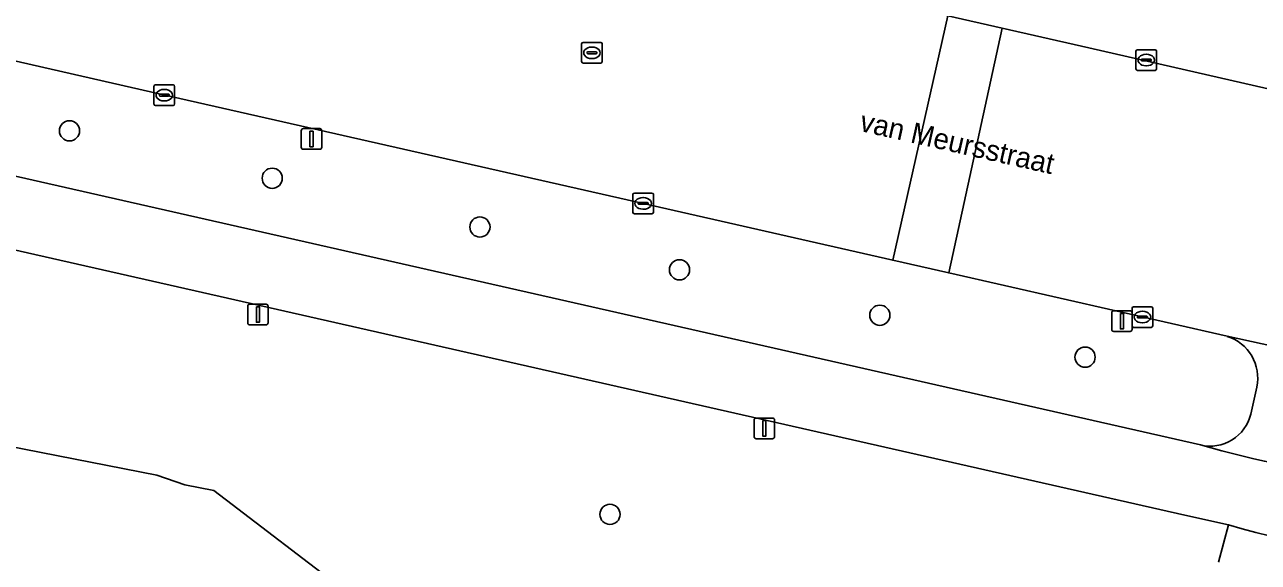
# Model space of a CAD drawing. Extents: x 160349 to 161355, y 381727 to 382854.
# Drawn here: x 161162.8 to 161222.6, y 382187.1 to 382213.1 of the extents above; entities that cross this region are included whole.
import ezdxf

# ---------------------------------------------------------------- set-up
doc = ezdxf.new("R2010")
doc.units = 0
for name, color, linetype in [('IMGEO_Berm_groen', 7, 'Continuous'), ('IMGEO_Boom', 7, 'Continuous'), ('IMGEO_Fietspad_gesloten', 7, 'Continuous'), ('IMGEO_Groenvoorziening', 7, 'Continuous'), ('IMGEO_Kolk', 7, 'Continuous'), ('IMGEO_Lichtmast', 7, 'Continuous'), ('IMGEO_Openbare_ruimte_label', 7, 'Continuous'), ('IMGEO_Rijbaan_lokaal_open', 7, 'Continuous'), ('IMGEO_Rioolput', 7, 'Continuous'), ('IMGEO_Voetpad_open', 7, 'Continuous')]:
    doc.layers.add(name, color=color, linetype=linetype)

msp = doc.modelspace()

# ---------------------------------------------------------------- linework, layer by layer
at = {"layer": 'IMGEO_Berm_groen'}
for points in [[(161169.479, 382209.739), (161150.91, 382213.983), (161148.23, 382214.595), (161143.531, 382215.669), (161131.55, 382218.344)], [(161135.281, 382211.933), (161219.824, 382192.775)], [(161221.114, 382198.034), (161207.618, 382201.103), (161204.902, 382201.72), (161192.885, 382204.452), (161169.479, 382209.739)], [(161222.254, 382194.27), (161222.544, 382195.575)]]:
    msp.add_lwpolyline(points, dxfattribs=at)
for centre, radius, start, end in [((161220.486, 382196.023), 2.106, 347.70653, 72.65266), ((161220.299, 382194.726), 2.008, 256.3272, 346.87465)]:
    msp.add_arc(centre, radius, start, end, dxfattribs=at)
at = {"layer": 'IMGEO_Boom'}
for centre in [(161164.993, 382207.989), (161174.82, 382205.69), (161184.889, 382203.329), (161194.563, 382201.257), (161204.275, 382199.054), (161214.225, 382197.027), (161191.194, 382189.411)]:
    msp.add_circle(centre, 0.489, dxfattribs=at)
at = {"layer": 'IMGEO_Fietspad_gesloten'}
for points in [[(161219.824, 382192.775), (161135.281, 382211.933)], [(161126.585, 382210.305), (161219.055, 382189.376), (161221.173, 382188.897)]]:
    msp.add_lwpolyline(points, dxfattribs=at)
for centre, radius, start, end in [((161236.077, 382240.785), 53.986, 253.97419, 300.21012), ((161236.993, 382253.563), 63.166, 254.2284, 269.67651)]:
    msp.add_arc(centre, radius, start, end, dxfattribs=at)
at = {"layer": 'IMGEO_Groenvoorziening'}
for points in [[(161220.695, 382187.089), (161221.173, 382188.897), (161219.055, 382189.376), (161126.585, 382210.305)], [(161149.893, 382184.331), (161164.324, 382170.449), (161168.8, 382170.952), (161174.568, 382167.108), (161175.237, 382167.8), (161172.251, 382176.282), (161179.602, 382178.955), (161183.085, 382181.062), (161182.505, 382181.821), (161178.635, 382185.501), (161171.984, 382190.563), (161170.577, 382190.842), (161169.222, 382191.309), (161156.35, 382193.831)], [(161156.35, 382193.831), (161169.222, 382191.309), (161170.577, 382190.842), (161171.984, 382190.563), (161178.635, 382185.501), (161182.505, 382181.821), (161183.085, 382181.062), (161183.673, 382180.114), (161184.158, 382179.109), (161184.535, 382178.059), (161184.801, 382176.975), (161184.952, 382175.87), (161184.98, 382174.441), (161185.845, 382174.801)]]:
    msp.add_lwpolyline(points, dxfattribs=at)
at = {"layer": 'IMGEO_Kolk'}
for p, q in [((161216.691, 382210.989), (161216.691, 382211.841)), ((161216.766, 382211.915), (161217.618, 382211.915)), ((161217.692, 382211.841), (161217.692, 382210.989)), ((161216.95, 382211.409), (161216.95, 382211.421)), ((161217.388, 382211.372), (161216.99, 382211.372)), ((161216.993, 382211.458), (161217.391, 382211.458)), ((161217.179, 382211.695), (161217.204, 382211.695)), ((161217.434, 382211.421), (161217.434, 382211.409)), ((161217.618, 382210.915), (161216.766, 382210.915)), ((161217.202, 382211.135), (161217.177, 382211.135)), ((161169.087, 382209.287), (161169.087, 382210.139)), ((161169.162, 382210.213), (161170.014, 382210.213)), ((161169.575, 382209.993), (161169.6, 382209.993)), ((161170.088, 382210.139), (161170.088, 382209.287)), ((161169.346, 382209.707), (161169.346, 382209.719)), ((161169.784, 382209.67), (161169.386, 382209.67)), ((161169.389, 382209.756), (161169.787, 382209.756)), ((161169.598, 382209.433), (161169.573, 382209.433)), ((161169.83, 382209.719), (161169.83, 382209.707)), ((161170.014, 382209.213), (161169.162, 382209.213)), ((161192.301, 382204.044), (161192.301, 382204.896)), ((161192.376, 382204.97), (161193.228, 382204.97)), ((161192.789, 382204.75), (161192.814, 382204.75)), ((161193.302, 382204.896), (161193.302, 382204.044)), ((161192.56, 382204.464), (161192.56, 382204.476)), ((161192.998, 382204.427), (161192.6, 382204.427)), ((161192.603, 382204.513), (161193.001, 382204.513)), ((161192.812, 382204.19), (161192.787, 382204.19)), ((161193.044, 382204.476), (161193.044, 382204.464)), ((161193.228, 382203.97), (161192.376, 382203.97)), ((161216.503, 382198.541), (161216.503, 382199.393)), ((161216.578, 382199.467), (161217.43, 382199.467)), ((161216.991, 382199.247), (161217.016, 382199.247)), ((161217.504, 382199.393), (161217.504, 382198.541)), ((161216.762, 382198.961), (161216.762, 382198.973)), ((161217.2, 382198.924), (161216.802, 382198.924)), ((161216.805, 382199.01), (161217.203, 382199.01)), ((161217.014, 382198.687), (161216.989, 382198.687)), ((161217.246, 382198.973), (161217.246, 382198.961)), ((161217.43, 382198.467), (161216.578, 382198.467))]:
    msp.add_line(p, q, dxfattribs=at)
for points in [[(161216.691, 382210.989), (161216.691, 382211.841)], [(161216.766, 382211.915), (161217.618, 382211.915)], [(161217.692, 382211.841), (161217.692, 382210.989)], [(161217.618, 382210.915), (161216.766, 382210.915)], [(161169.087, 382209.287), (161169.087, 382210.139)], [(161169.162, 382210.213), (161170.014, 382210.213)], [(161170.088, 382210.139), (161170.088, 382209.287)], [(161170.014, 382209.213), (161169.162, 382209.213)], [(161192.301, 382204.044), (161192.301, 382204.896)], [(161192.376, 382204.97), (161193.228, 382204.97)], [(161193.302, 382204.896), (161193.302, 382204.044)], [(161193.228, 382203.97), (161192.376, 382203.97)], [(161216.503, 382198.541), (161216.503, 382199.393)], [(161216.578, 382199.467), (161217.43, 382199.467)], [(161217.504, 382199.393), (161217.504, 382198.541)], [(161217.43, 382198.467), (161216.578, 382198.467)]]:
    msp.add_lwpolyline(points, dxfattribs=at)
for centre, radius, start, end in [((161216.768, 382211.839), 0.0765, 91.55205, 178.44795), ((161216.768, 382211.839), 0.0765, 91.55205, 178.44795), ((161217.616, 382211.839), 0.0765, 1.55205, 88.44795), ((161217.616, 382211.839), 0.0765, 1.55205, 88.44795), ((161216.99, 382211.418), 0.0403, 85.87752, 175.75265), ((161216.987, 382211.408), 0.0366, 178.93798, 274.71019), ((161217.391, 382211.415), 0.043, 264.86636, 352.45326), ((161217.395, 382211.42), 0.0386, 1.73085, 96.63898), ((161216.768, 382210.991), 0.0765, 181.55205, 268.44795), ((161216.768, 382210.991), 0.0765, 181.55205, 268.44795), ((161217.616, 382210.991), 0.0765, 271.55205, 358.44795), ((161217.616, 382210.991), 0.0765, 271.55205, 358.44795), ((161169.164, 382210.137), 0.0765, 91.55205, 178.44795), ((161169.164, 382210.137), 0.0765, 91.55205, 178.44795), ((161170.012, 382210.137), 0.0765, 1.55205, 88.44795), ((161170.012, 382210.137), 0.0765, 1.55205, 88.44795), ((161169.386, 382209.716), 0.0403, 85.87752, 175.75265), ((161169.383, 382209.706), 0.0366, 178.93798, 274.71019), ((161169.787, 382209.713), 0.043, 264.86636, 352.45326), ((161169.791, 382209.718), 0.0386, 1.73085, 96.63898), ((161169.164, 382209.289), 0.0765, 181.55205, 268.44795), ((161169.164, 382209.289), 0.0765, 181.55205, 268.44795), ((161170.012, 382209.289), 0.0765, 271.55205, 358.44795), ((161170.012, 382209.289), 0.0765, 271.55205, 358.44795), ((161192.378, 382204.894), 0.0765, 91.55205, 178.44795), ((161192.378, 382204.894), 0.0765, 91.55205, 178.44795), ((161193.226, 382204.894), 0.0765, 1.55205, 88.44795), ((161193.226, 382204.894), 0.0765, 1.55205, 88.44795), ((161192.378, 382204.046), 0.0765, 181.55205, 268.44795), ((161192.378, 382204.046), 0.0765, 181.55205, 268.44795), ((161192.6, 382204.473), 0.0403, 85.87752, 175.75265), ((161192.597, 382204.463), 0.0366, 178.93798, 274.71019), ((161193.001, 382204.47), 0.043, 264.86636, 352.45326), ((161193.005, 382204.475), 0.0386, 1.73085, 96.63898), ((161193.226, 382204.046), 0.0765, 271.55205, 358.44795), ((161193.226, 382204.046), 0.0765, 271.55205, 358.44795), ((161216.58, 382199.391), 0.0765, 91.55205, 178.44795), ((161216.58, 382199.391), 0.0765, 91.55205, 178.44795), ((161217.428, 382199.391), 0.0765, 1.55205, 88.44795), ((161217.428, 382199.391), 0.0765, 1.55205, 88.44795), ((161216.802, 382198.97), 0.0403, 85.87752, 175.75265), ((161216.799, 382198.96), 0.0366, 178.93798, 274.71019), ((161217.203, 382198.967), 0.043, 264.86636, 352.45326), ((161217.207, 382198.972), 0.0386, 1.73085, 96.63898), ((161216.58, 382198.543), 0.0765, 181.55205, 268.44795), ((161216.58, 382198.543), 0.0765, 181.55205, 268.44795), ((161217.428, 382198.543), 0.0765, 271.55205, 358.44795), ((161217.428, 382198.543), 0.0765, 271.55205, 358.44795)]:
    msp.add_arc(centre, radius, start, end, dxfattribs=at)
for centre, major_axis, ratio, start_param, end_param in [((161217.178, 382211.415), (-0.387, 0.002), 0.722429, 4.712389, 7.853982), ((161217.203, 382211.415), (-0.39, 0.002), 0.717154, 1.570796, 4.712389), ((161169.574, 382209.713), (-0.387, 0.002), 0.722429, 4.712389, 7.853982), ((161169.599, 382209.713), (-0.39, 0.002), 0.717154, 1.570796, 4.712389), ((161192.788, 382204.47), (-0.387, 0.002), 0.722429, 4.712389, 7.853982), ((161192.813, 382204.47), (-0.39, 0.002), 0.717154, 1.570796, 4.712389), ((161216.99, 382198.967), (-0.387, 0.002), 0.722429, 4.712389, 7.853982), ((161217.015, 382198.967), (-0.39, 0.002), 0.717154, 1.570796, 4.712389)]:
    msp.add_ellipse(centre, major_axis=major_axis, ratio=ratio, start_param=start_param, end_param=end_param, dxfattribs=at)
at = {"layer": 'IMGEO_Lichtmast'}
for p, q in [((161176.231, 382207.192), (161176.231, 382207.992)), ((161176.231, 382207.992), (161176.231, 382207.192)), ((161176.331, 382208.092), (161177.121, 382208.092)), ((161177.121, 382208.092), (161176.331, 382208.092)), ((161177.221, 382207.992), (161177.221, 382207.192)), ((161177.221, 382207.192), (161177.221, 382207.992)), ((161177.121, 382207.092), (161176.331, 382207.092)), ((161176.331, 382207.092), (161177.121, 382207.092)), ((161173.631, 382198.689), (161173.631, 382199.489)), ((161173.631, 382199.489), (161173.631, 382198.689)), ((161173.731, 382199.589), (161174.521, 382199.589)), ((161174.521, 382199.589), (161173.731, 382199.589)), ((161174.621, 382199.489), (161174.621, 382198.689)), ((161174.621, 382198.689), (161174.621, 382199.489)), ((161215.615, 382199.27), (161216.405, 382199.27)), ((161216.405, 382199.27), (161215.615, 382199.27)), ((161215.515, 382198.37), (161215.515, 382199.17)), ((161215.515, 382199.17), (161215.515, 382198.37)), ((161216.505, 382199.17), (161216.505, 382198.37)), ((161216.505, 382198.37), (161216.505, 382199.17)), ((161174.521, 382198.589), (161173.731, 382198.589)), ((161173.731, 382198.589), (161174.521, 382198.589)), ((161216.405, 382198.27), (161215.615, 382198.27)), ((161215.615, 382198.27), (161216.405, 382198.27)), ((161198.182, 382193.176), (161198.182, 382193.976)), ((161198.182, 382193.976), (161198.182, 382193.176)), ((161198.282, 382194.076), (161199.072, 382194.076)), ((161199.072, 382194.076), (161198.282, 382194.076)), ((161199.172, 382193.976), (161199.172, 382193.176)), ((161199.172, 382193.176), (161199.172, 382193.976)), ((161199.072, 382193.076), (161198.282, 382193.076)), ((161198.282, 382193.076), (161199.072, 382193.076))]:
    msp.add_line(p, q, dxfattribs=at)
for points in [[(161176.651, 382207.967), (161176.801, 382207.967), (161176.801, 382207.217), (161176.651, 382207.217), (161176.651, 382207.967)], [(161174.051, 382199.464), (161174.201, 382199.464), (161174.201, 382198.714), (161174.051, 382198.714), (161174.051, 382199.464)], [(161215.935, 382199.145), (161216.085, 382199.145), (161216.085, 382198.395), (161215.935, 382198.395), (161215.935, 382199.145)], [(161198.602, 382193.951), (161198.752, 382193.951), (161198.752, 382193.201), (161198.602, 382193.201), (161198.602, 382193.951)]]:
    msp.add_lwpolyline(points, dxfattribs=at)
for centre, start, end in [((161176.331, 382207.992), 90, 180), ((161176.331, 382207.992), 90, 180), ((161177.121, 382207.992), 0, 90), ((161177.121, 382207.992), 360, 90), ((161176.331, 382207.192), 180, 270), ((161176.331, 382207.192), 180, 270), ((161177.121, 382207.192), 270, 0), ((161177.121, 382207.192), 270, 0), ((161173.731, 382199.489), 90, 180), ((161173.731, 382199.489), 90, 180), ((161174.521, 382199.489), 0, 90), ((161174.521, 382199.489), 360, 90), ((161215.615, 382199.17), 90, 180), ((161215.615, 382199.17), 90, 180), ((161216.405, 382199.17), 0, 90), ((161216.405, 382199.17), 360, 90), ((161173.731, 382198.689), 180, 270), ((161173.731, 382198.689), 180, 270), ((161174.521, 382198.689), 270, 0), ((161174.521, 382198.689), 270, 0), ((161215.615, 382198.37), 180, 270), ((161215.615, 382198.37), 180, 270), ((161216.405, 382198.37), 270, 0), ((161216.405, 382198.37), 270, 0), ((161198.282, 382193.976), 90, 180), ((161198.282, 382193.976), 90, 180), ((161199.072, 382193.976), 0, 90), ((161199.072, 382193.976), 360, 90), ((161198.282, 382193.176), 180, 270), ((161198.282, 382193.176), 180, 270), ((161199.072, 382193.176), 270, 0), ((161199.072, 382193.176), 270, 0)]:
    msp.add_arc(centre, 0.1, start, end, dxfattribs=at)
at = {"layer": 'IMGEO_Rijbaan_lokaal_open'}
for points in [[(161207.576, 382213.558), (161206.205, 382213.869), (161182.688, 382219.139), (161163.613, 382223.436), (161153.576, 382225.704), (161150.91, 382213.983), (161169.479, 382209.739), (161192.885, 382204.452), (161204.902, 382201.72)], [(161210.203, 382212.962), (161207.576, 382213.558), (161204.902, 382201.72), (161207.618, 382201.103)], [(161229.435, 382208.582), (161229.11, 382208.652), (161214.044, 382212.09), (161210.203, 382212.962), (161207.618, 382201.103), (161221.114, 382198.034), (161226.872, 382196.778), (161228.242, 382203.088)]]:
    msp.add_lwpolyline(points, close=True, dxfattribs=at)
at = {"layer": 'IMGEO_Rioolput'}
for p, q in [((161189.818, 382211.34), (161189.818, 382212.192)), ((161189.893, 382212.266), (161190.745, 382212.266)), ((161190.12, 382211.809), (161190.518, 382211.809)), ((161190.306, 382212.046), (161190.331, 382212.046)), ((161190.819, 382212.192), (161190.819, 382211.34)), ((161190.745, 382211.266), (161189.893, 382211.266)), ((161190.077, 382211.76), (161190.077, 382211.772)), ((161190.515, 382211.723), (161190.117, 382211.723)), ((161190.329, 382211.486), (161190.304, 382211.486)), ((161190.561, 382211.772), (161190.561, 382211.76))]:
    msp.add_line(p, q, dxfattribs=at)
for points in [[(161189.818, 382211.34), (161189.818, 382212.192)], [(161189.893, 382212.266), (161190.745, 382212.266)], [(161190.819, 382212.192), (161190.819, 382211.34)], [(161190.745, 382211.266), (161189.893, 382211.266)]]:
    msp.add_lwpolyline(points, dxfattribs=at)
for centre, radius, start, end in [((161189.895, 382212.19), 0.0765, 91.55205, 178.44795), ((161189.895, 382212.19), 0.0765, 91.55205, 178.44795), ((161190.117, 382211.769), 0.0403, 85.87752, 175.75265), ((161190.522, 382211.771), 0.0386, 1.73085, 96.63898), ((161190.743, 382212.19), 0.0765, 1.55205, 88.44795), ((161190.743, 382212.19), 0.0765, 1.55205, 88.44795), ((161189.895, 382211.342), 0.0765, 181.55205, 268.44795), ((161189.895, 382211.342), 0.0765, 181.55205, 268.44795), ((161190.114, 382211.759), 0.0366, 178.93798, 274.71019), ((161190.518, 382211.766), 0.043, 264.86636, 352.45326), ((161190.743, 382211.342), 0.0765, 271.55205, 358.44795), ((161190.743, 382211.342), 0.0765, 271.55205, 358.44795)]:
    msp.add_arc(centre, radius, start, end, dxfattribs=at)
for centre, major_axis, ratio, start_param, end_param in [((161190.305, 382211.766), (-0.387, 0.002), 0.722429, 4.712389, 7.853982), ((161190.33, 382211.766), (-0.39, 0.002), 0.717154, 1.570796, 4.712389)]:
    msp.add_ellipse(centre, major_axis=major_axis, ratio=ratio, start_param=start_param, end_param=end_param, dxfattribs=at)
at = {"layer": 'IMGEO_Voetpad_open'}
for points in [[(161122.506, 382232.605), (161123.497, 382232.422), (161135.701, 382229.708), (161150.894, 382226.306), (161152.829, 382225.873), (161153.576, 382225.704), (161163.613, 382223.436), (161182.688, 382219.139), (161206.205, 382213.869), (161207.576, 382213.558), (161210.203, 382212.962), (161214.044, 382212.09), (161229.11, 382208.652), (161229.435, 382208.582), (161233.035, 382207.802)], [(161232.655, 382195.516), (161226.872, 382196.778), (161221.114, 382198.034)], [(161222.544, 382195.575), (161222.254, 382194.27)], [(161221.173, 382188.897), (161220.695, 382187.089)]]:
    msp.add_lwpolyline(points, dxfattribs=at)
for centre, radius, start, end in [((161220.486, 382196.023), 2.106, 347.70653, 72.65266), ((161220.299, 382194.726), 2.008, 256.3272, 346.87465), ((161236.077, 382240.785), 53.986, 253.97419, 300.21012), ((161236.993, 382253.563), 63.166, 254.2284, 269.67651)]:
    msp.add_arc(centre, radius, start, end, dxfattribs=at)

# ---------------------------------------------------------------- texts
at = {"layer": 'IMGEO_Openbare_ruimte_label'}
msp.add_text('van Meursstraat', height=1, rotation=347.28466, dxfattribs=at).set_placement((161203.245, 382207.991))

doc.saveas('drawing.dxf')
